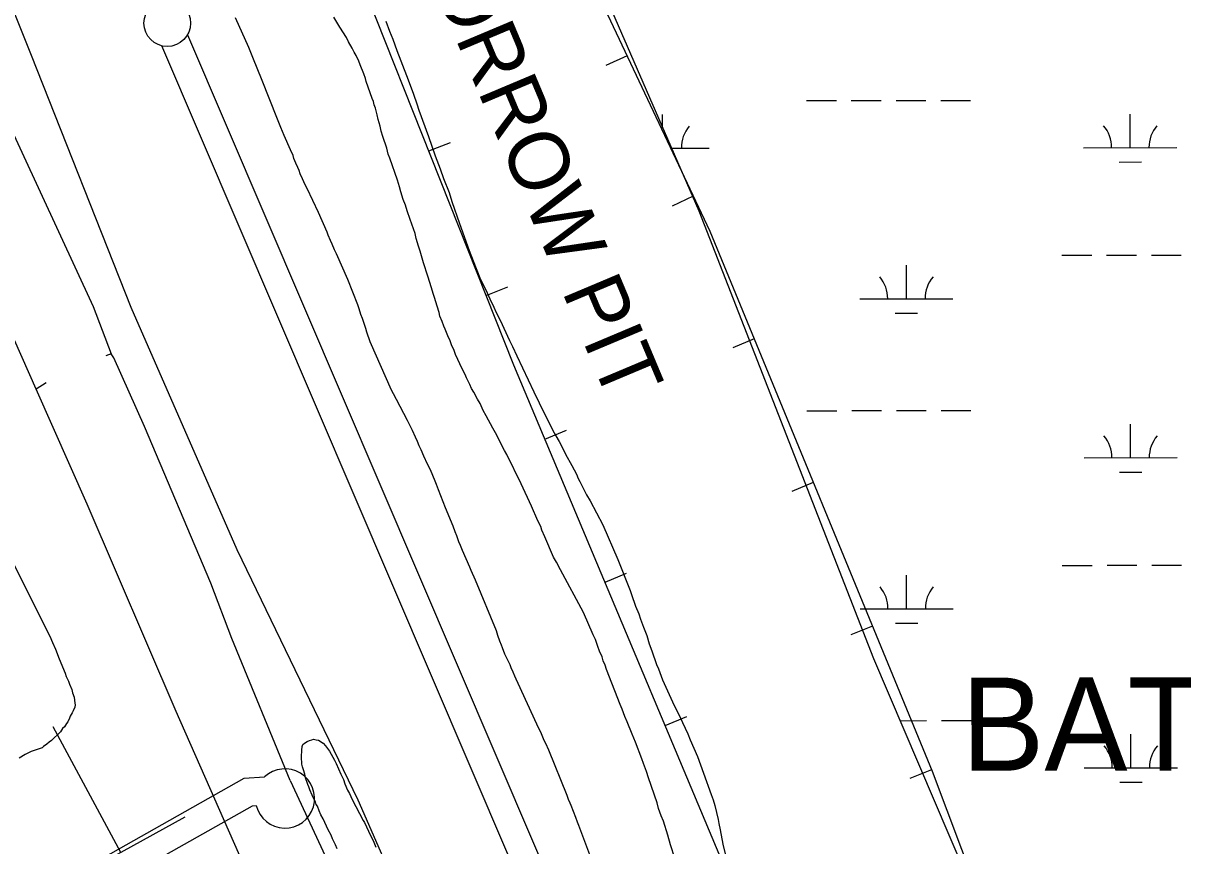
# Model space of a CAD drawing. Extents: x 3297753 to 3335611, y 652252 to 677623.
# Drawn here: x 3315579 to 3316824, y 663097 to 663979 of the extents above; entities that cross this region are included whole.
import ezdxf

# ---------------------------------------------------------------- set-up
doc = ezdxf.new("R2010")
doc.units = 0
for name, color, linetype in [('V-BORW-IDEN', 7, 'Continuous'), ('V-BORW-LINE', 7, 'Continuous'), ('V-LEVE-TOET', 7, 'Continuous'), ('V-ROAD-CNTR', 7, 'Continuous'), ('V-SITE-VEGE', 7, 'Continuous'), ('V-SURV-LINE', 7, 'Continuous'), ('V-TOPO-GNAM-IDEN', 7, 'Continuous'), ('V-TOPO-SHOR', 7, 'Continuous'), ('V-WETL-SWMP', 7, 'Continuous')]:
    doc.layers.add(name, color=color, linetype=linetype)

msp = doc.modelspace()

# ---------------------------------------------------------------- linework, layer by layer
at = {"layer": 'V-BORW-LINE'}
for p, q in [((3316227.3, 663944.4), (3316204.7, 663933.8)), ((3316014.7, 663842.2), (3316037.9, 663851.4)), ((3316298.4, 663793.8), (3316275.8, 663783.1)), ((3316076.2, 663687.3), (3316099.4, 663696.5)), ((3316363.8, 663640.6), (3316340.7, 663631.1)), ((3316139.2, 663533.1), (3316162.3, 663542.8)), ((3316427.2, 663486.5), (3316404.1, 663477)), ((3316203.7, 663379.5), (3316226.8, 663389.2)), ((3316490.7, 663332.5), (3316467.5, 663323)), ((3316268.3, 663225.9), (3316291.3, 663235.6)), ((3316554.1, 663178.4), (3316531, 663168.9))]:
    msp.add_line(p, q, dxfattribs=at)
for points in [[(3315093.2, 666333.6), (3315370.6, 665800.9), (3315694.9, 665090.8), (3316008.5, 664407.8), (3316316.2, 663756), (3316554.8, 663176.7), (3316744.8, 662671.9), (3316833.9, 662482.7), (3316925.4, 662253.4), (3317000.8, 662108.1), (3316991.8, 662028.6), (3316842, 661998.3), (3316747.7, 662044.1), (3316706.7, 662117.5)], [(3316706.7, 662117.5), (3316643, 662229.5), (3316610.3, 662349.8), (3316599.1, 662409.3), (3316544.4, 662547.7), (3316400.4, 662911.3), (3316105.9, 663612.5), (3315860, 664231.5), (3315715.6, 664611.1), (3315537.3, 665026.2), (3315353.5, 665472.9), (3315242.5, 665778.6), (3315066.3, 666134.9)]]:
    msp.add_lwpolyline(points, dxfattribs=at)
at = {"layer": 'V-LEVE-TOET'}
for points in [[(3315387.4, 664441.6), (3315483.4, 664205.9), (3315587.6, 663945.1), (3315694.6, 663674.7), (3315808.5, 663414.6), (3315938.4, 663146.2), (3316039.2, 662915.9), (3316432.7, 662033.9), (3316649, 661587.1), (3316677.7, 661523.7), (3316684.2, 661508.5), (3316690.2, 661489.3), (3316691.6, 661471.9), (3316689.2, 661464.1), (3316676.8, 661453.9), (3316656.4, 661443.3), (3316646.7, 661437.8), (3316638.6, 661430.6), (3316636.2, 661424.5), (3316638.8, 661414.1)], [(3315825.5, 663942.4), (3315821.2, 663953.3), (3315807.2, 663985)], [(3316032.3, 663459.5), (3316024.9, 663478.8), (3316022.6, 663484.4), (3316021.2, 663488.1), (3316018.8, 663493.9), (3316016.2, 663500), (3316013.2, 663506.1), (3316009.3, 663514.9), (3316006.4, 663521.4), (3316004.3, 663526), (3316002.3, 663530.5), (3316000.2, 663535), (3315996.9, 663542.2), (3315994.9, 663546.7), (3315991.7, 663553.2), (3315979.9, 663575.5), (3315976.5, 663581.6), (3315974.5, 663585.7), (3315951.4, 663637.6), (3315948, 663647.7), (3315946.9, 663651.7), (3315944.7, 663658.1), (3315943.2, 663662.3), (3315941.7, 663666.6), (3315939.7, 663672.9), (3315938.2, 663677.2), (3315927.5, 663704.4), (3315915.3, 663731.9), (3315913.4, 663736), (3315910.8, 663742.3), (3315909, 663746.2), (3315906.6, 663751.8), (3315905.3, 663755.1), (3315896.2, 663776.3), (3315883.8, 663802), (3315881.9, 663805.9), (3315879, 663812.4), (3315876.6, 663817.8), (3315875.3, 663821.3), (3315873.8, 663824.5), (3315871.9, 663829), (3315869.7, 663834.2), (3315868.8, 663837.3), (3315866, 663843.5), (3315859.4, 663858.7), (3315855.8, 663867.4), (3315853.6, 663872.6), (3315852.1, 663876.4), (3315834.9, 663919.5), (3315831, 663929.4), (3315825.5, 663942.4)], [(3316193.9, 663069.9), (3316175.7, 663118.6), (3316174.2, 663122.2), (3316172.2, 663127), (3316169.8, 663133.5), (3316167.2, 663139.8), (3316166.1, 663142.6), (3316164.6, 663146.5), (3316163.1, 663150.6), (3316143.3, 663199.3), (3316140, 663206.4), (3316138.5, 663209.8), (3316136.1, 663215), (3316134.6, 663218.7), (3316132, 663224.1), (3316130.6, 663227.4), (3316110.6, 663270.7), (3316108.3, 663275.4), (3316107, 663278.6), (3316105, 663283.2), (3316103, 663287.7), (3316101.7, 663290.8), (3316099.6, 663295.1), (3316098.2, 663297.9), (3316096.3, 663302.4), (3316093.5, 663309.2), (3316092.4, 663312), (3316090.9, 663316.3), (3316088.7, 663322.3), (3316087.2, 663327.3), (3316064.5, 663381.8), (3316060, 663392), (3316058.4, 663395.7), (3316050.8, 663413.4), (3316048.6, 663418.9), (3316046.9, 663423), (3316044.5, 663429.4), (3316042.8, 663433.6), (3316040.6, 663439.8), (3316032.3, 663459.5)]]:
    msp.add_lwpolyline(points, dxfattribs=at)
at = {"layer": 'V-ROAD-CNTR'}
for points in [[(3315028.5, 662725.7), (3315537.9, 663012.2), (3315816.4, 663169.3), (3315838.2, 663170.6)], [(3315043.2, 662699.5), (3315552.6, 662986.1), (3315825.1, 663139.7), (3315829.2, 663140)]]:
    msp.add_lwpolyline(points, dxfattribs=at)
msp.add_arc((3315860.1, 663147.5), 31.8, 193.7145, 133.5183, dxfattribs=at)
at = {"layer": 'V-SITE-VEGE'}
for p, q in [((3316304.6, 663777.6), (3316080, 664294.2)), ((3316492.3, 663297.4), (3316304.6, 663777.6)), ((3316672.4, 662875.3), (3316492.3, 663297.4))]:
    msp.add_line(p, q, dxfattribs=at)
for points in [[(3316017.5, 663695.3), (3316013.3, 663707.9), (3316008.7, 663722.3), (3316005.2, 663734.6), (3316003.5, 663739.9), (3316001.1, 663748.3), (3315999.7, 663753.6), (3315994.4, 663768.6), (3315991.3, 663778.1), (3315989.5, 663784.1), (3315987.1, 663790.1), (3315984.6, 663798.5), (3315982.9, 663803.7), (3315980.8, 663810.8), (3315972.8, 663834.6), (3315971, 663838.8), (3315969.3, 663845.2), (3315965.1, 663857.8), (3315963.4, 663863.4), (3315962.3, 663868.7), (3315960.2, 663876), (3315959.2, 663880.9), (3315957.4, 663888), (3315956, 663891.8), (3315955.3, 663895.3), (3315953.9, 663898.5), (3315947.3, 663916.7), (3315946.6, 663919.9), (3315944.9, 663924.8), (3315940.7, 663934.6), (3315939.3, 663938.5), (3315936.5, 663944.5), (3315934.4, 663948.3), (3315932.3, 663952.5), (3315928.4, 663959.2), (3315926, 663963.8), (3315919, 663975), (3315912.7, 663985.9)], [(3315968.5, 663981.3), (3315972.3, 663970.7), (3315975.8, 663962.3), (3315980.3, 663950), (3315990.5, 663923.3), (3315995.7, 663910), (3315998.1, 663903.3), (3316001.6, 663892.8), (3316003.7, 663886.1), (3316014.2, 663857.7), (3316021.2, 663837), (3316026.8, 663823), (3316030.3, 663812.8), (3316036.2, 663797.7), (3316039.4, 663787.9), (3316047.4, 663764.3), (3316057.9, 663735.6), (3316062, 663724.3), (3316069.4, 663706.1), (3316077.1, 663689.9), (3316079.9, 663683.6), (3316084.4, 663674.5), (3316086.9, 663668.9), (3316091.1, 663660.5), (3316101.2, 663638.7), (3316104.3, 663632.4), (3316108.9, 663622.5), (3316127.4, 663583.9), (3316138.6, 663560.1), (3316142.1, 663553.4), (3316147.3, 663542.9), (3316150.8, 663536.5), (3316154.3, 663530.6), (3316158.9, 663522.1), (3316161.3, 663516.9), (3316168, 663504.9), (3316172.9, 663495.5), (3316175, 663490.9), (3316176.7, 663487.7), (3316179.2, 663482.5), (3316183.7, 663473.3), (3316187.6, 663467), (3316201.2, 663441), (3316217.3, 663403.8), (3316230.6, 663370.8), (3316232, 663366.3), (3316236.5, 663354), (3316240, 663345.6), (3316241.7, 663340), (3316244.9, 663331.2), (3316248.4, 663322.4), (3316251.2, 663313.6), (3316254, 663305.9), (3316258.8, 663291.2), (3316260.9, 663286.6), (3316265.5, 663274.7), (3316276, 663251.2), (3316279.8, 663243.8), (3316282.6, 663238.2), (3316286.8, 663229), (3316292.7, 663216.8), (3316295.2, 663210.4), (3316302.9, 663192.5), (3316309.5, 663174.6), (3316317.6, 663151.8), (3316319.6, 663146.2), (3316321.7, 663139.9), (3316325.2, 663124.8), (3316325.9, 663120.6), (3316327.3, 663113.9), (3316330.1, 663098.5), (3316334.6, 663079.5)], [(3316278.5, 663083.5), (3316274, 663097.9), (3316271.2, 663108), (3316266.3, 663123.1), (3316263.8, 663128.8), (3316261, 663136.8), (3316259.7, 663142.8), (3316250.2, 663169.8), (3316248.1, 663176.5), (3316245, 663184.9), (3316243.2, 663190.2), (3316236.3, 663208.1), (3316232.8, 663216.5), (3316227.5, 663229.8), (3316225.1, 663235.5), (3316221.9, 663243.5), (3316219.8, 663248.4), (3316205.2, 663286), (3316203.8, 663290.6), (3316201.7, 663295.1), (3316200.6, 663299.3), (3316197.8, 663305.6), (3316196.1, 663310.6), (3316193.3, 663317.9), (3316190.8, 663323.2), (3316180.4, 663347.1), (3316155.9, 663392.7), (3316151.7, 663401.1), (3316148.5, 663406.4), (3316139.1, 663428.2), (3316136, 663435.2), (3316134.6, 663439.4), (3316131.4, 663445.4), (3316124.8, 663461.2), (3316113.6, 663485), (3316098.2, 663516.6), (3316095.7, 663520.8), (3316086, 663539.8), (3316083.2, 663544.7), (3316076.2, 663558), (3316073, 663563.7), (3316069.5, 663571.4), (3316066.7, 663576), (3316062.9, 663583.3), (3316060.4, 663587.2), (3316058.7, 663591.8), (3316057.3, 663594.6), (3316054.8, 663598.8), (3316053.4, 663602.3), (3316050.3, 663608.3), (3316043.3, 663623.7), (3316041.6, 663628.3), (3316038.8, 663634.2), (3316037.4, 663638.4), (3316034.9, 663643.7), (3316032.1, 663651.1), (3316030.7, 663654.2), (3316029, 663659.1), (3316026.5, 663664.8), (3316025.5, 663669), (3316023.4, 663675.6), (3316020.6, 663685.1), (3316019.2, 663689.3), (3316017.5, 663695.3)], [(3315539, 663457.8), (3315607.9, 663321.8), (3315610.6, 663314.8), (3315613.7, 663307.7), (3315617.7, 663297.5), (3315624.3, 663281.8), (3315625.1, 663278.2), (3315627.8, 663273.5), (3315629, 663270), (3315631.3, 663264.5), (3315632.1, 663260.9), (3315633.7, 663256.2), (3315634.5, 663249.9), (3315634.9, 663248), (3315634.5, 663245.6), (3315632.9, 663241.7), (3315631.7, 663239.4), (3315629.7, 663235.8), (3315628.9, 663233.5), (3315627, 663229.9), (3315625.8, 663228), (3315623.4, 663224.4), (3315621.5, 663222.5), (3315619.1, 663219), (3315609.7, 663209.6), (3315606.9, 663208), (3315604.6, 663205.6), (3315601, 663203.3), (3315599.4, 663201.7), (3315587.7, 663197.8), (3315581.4, 663194.7), (3315574.7, 663190.8)], [(3315916, 663093.5), (3315914.3, 663097.9), (3315911.3, 663104.1), (3315909.6, 663108.1), (3315906.6, 663114), (3315901, 663125.8), (3315898.8, 663130), (3315896.8, 663134.2), (3315894.9, 663139.2), (3315893.6, 663141.1), (3315892.9, 663143.9), (3315891.7, 663145.8), (3315889.4, 663151), (3315886.7, 663156.9), (3315885.8, 663159.9), (3315884.5, 663162.6), (3315882.3, 663169.8), (3315881.3, 663173.5), (3315879.9, 663178.4), (3315878.9, 663181.4), (3315878.4, 663184.3), (3315877.9, 663192.2), (3315878.2, 663199.4), (3315878.7, 663203.3), (3315879.4, 663205.3), (3315881.1, 663206.8), (3315884.1, 663208.5), (3315886.6, 663209.7), (3315888.8, 663210.5), (3315890.8, 663211), (3315893.7, 663210.5), (3315896, 663210), (3315901.1, 663206.7), (3315903.8, 663204), (3315908, 663198.1), (3315913.2, 663188.5)], [(3315913.2, 663188.5), (3315915.1, 663185), (3315920.1, 663173.7), (3315922.8, 663167.7), (3315924.5, 663163.3), (3315927.4, 663156.4), (3315929.4, 663152.7), (3315932.4, 663146.3), (3315944.2, 663123.8), (3315945.4, 663121.8), (3315952, 663107.8), (3315954.7, 663102.6), (3315957.7, 663095.4)]]:
    msp.add_lwpolyline(points, dxfattribs=at)
at = {"layer": 'V-SURV-LINE'}
for points in [[(3315755.5, 663966.8), (3316500.5, 662227.3)], [(3316472.9, 662215.5), (3315727.9, 663955)]]:
    msp.add_lwpolyline(points, dxfattribs=at)
msp.add_circle((3315733.8, 663979.3), 25, dxfattribs=at)
at = {"layer": 'V-TOPO-SHOR'}
for p, q in [((3315603.9, 663593.5), (3315592.9, 663586.8)), ((3315684, 663089.6), (3315611.2, 663224.3))]:
    msp.add_line(p, q, dxfattribs=at)
for points in [[(3315349.6, 664361.2), (3315449.8, 664131), (3315560.3, 663878.7), (3315654.3, 663675.4), (3315673.5, 663624.4)], [(3315883.8, 663802), (3315881.9, 663805.9), (3315879, 663812.4), (3315876.6, 663817.8), (3315875.3, 663821.3), (3315873.8, 663824.5), (3315871.9, 663829), (3315869.7, 663834.2), (3315868.8, 663837.3), (3315866, 663843.5), (3315859.4, 663858.7), (3315855.8, 663867.4), (3315853.6, 663872.6), (3315852.1, 663876.4), (3315834.9, 663919.5), (3315831, 663929.4), (3315825.5, 663942.4), (3315821.2, 663953.3), (3315807.2, 663985)], [(3315826.2, 663052.6), (3315743.2, 663240.7), (3315647.8, 663463.3), (3315592.9, 663586.8), (3315553.1, 663676.3), (3315457, 663901.6), (3315440.2, 663945.6)], [(3316193.9, 663069.9), (3316175.7, 663118.6), (3316174.2, 663122.2), (3316172.2, 663127), (3316169.8, 663133.5), (3316167.2, 663139.8), (3316166.1, 663142.6), (3316164.6, 663146.5), (3316163.1, 663150.6), (3316143.3, 663199.3), (3316140, 663206.4), (3316138.5, 663209.8), (3316136.1, 663215), (3316134.6, 663218.7), (3316132, 663224.1), (3316130.6, 663227.4), (3316110.6, 663270.7), (3316108.3, 663275.4), (3316107, 663278.6), (3316105, 663283.2), (3316103, 663287.7), (3316101.7, 663290.8), (3316099.6, 663295.1), (3316098.2, 663297.9), (3316096.3, 663302.4), (3316093.5, 663309.2), (3316092.4, 663312), (3316090.9, 663316.3), (3316088.7, 663322.3), (3316087.2, 663327.3), (3316064.5, 663381.8), (3316060, 663392), (3316058.4, 663395.7), (3316050.8, 663413.4), (3316048.6, 663418.9), (3316046.9, 663423), (3316044.5, 663429.4), (3316042.8, 663433.6), (3316040.6, 663439.8), (3316032.3, 663459.5), (3316024.9, 663478.8), (3316022.6, 663484.4), (3316021.2, 663488.1), (3316018.8, 663493.9), (3316016.2, 663500), (3316013.2, 663506.1), (3316009.3, 663514.9), (3316006.4, 663521.4), (3316004.3, 663526), (3316002.3, 663530.5), (3316000.2, 663535), (3315996.9, 663542.2), (3315994.9, 663546.7), (3315991.7, 663553.2), (3315979.9, 663575.5), (3315976.5, 663581.6), (3315974.5, 663585.7), (3315951.4, 663637.6), (3315948, 663647.7), (3315946.9, 663651.7), (3315944.7, 663658.1), (3315943.2, 663662.3), (3315941.7, 663666.6), (3315939.7, 663672.9), (3315938.2, 663677.2), (3315927.5, 663704.4), (3315915.3, 663731.9), (3315913.4, 663736), (3315910.8, 663742.3), (3315909, 663746.2), (3315906.6, 663751.8), (3315905.3, 663755.1), (3315896.2, 663776.3), (3315883.8, 663802)], [(3315865.6, 663166.8), (3315803.2, 663319.1), (3315780.6, 663378.4), (3315709.2, 663546.5), (3315676.3, 663620.3), (3315673.5, 663624.4), (3315668, 663622.4)], [(3315865.6, 663166.8), (3315971.2, 662939.7), (3316044, 662773.6), (3316093.5, 662663)], [(3315752.6, 663127.3), (3315684, 663089.6), (3315581.7, 663033.6), (3315411.7, 662937.1), (3315259.4, 662848.5), (3315071.8, 662741.6), (3315065.4, 662739.2), (3315056.4, 662739), (3315049.2, 662742.8), (3315030.6, 662776.1), (3315000.3, 662830.3)]]:
    msp.add_lwpolyline(points, dxfattribs=at)
at = {"layer": 'V-WETL-SWMP'}
for p, q in [((3316304.6, 663777.6), (3316079.9, 664294.2)), ((3316420, 663896.2), (3316452, 663896.2)), ((3316468, 663896.2), (3316500, 663896.3)), ((3316516, 663896.3), (3316548, 663896.3)), ((3316564, 663896.3), (3316596, 663896.4)), ((3316265.5, 663867.5), (3316265.5, 663881.3)), ((3316767.4, 663845.8), (3316767.4, 663881.8)), ((3316275.2, 663845.3), (3316315.5, 663845.3)), ((3316717.4, 663845.7), (3316817.4, 663845.8)), ((3316755.4, 663830.3), (3316779.4, 663830.4)), ((3316492.3, 663297.4), (3316304.6, 663777.6)), ((3316694.1, 663730.3), (3316726.1, 663730.3)), ((3316742.1, 663730.3), (3316774.1, 663730.4)), ((3316790.1, 663730.4), (3316822.1, 663730.4)), ((3316527.1, 663683.7), (3316527.1, 663719.7)), ((3316477.1, 663683.6), (3316577.1, 663683.7)), ((3316515.1, 663668.2), (3316539.1, 663668.3)), ((3316420.4, 663563.5), (3316452.4, 663563.5)), ((3316468.4, 663563.6), (3316500.4, 663563.6)), ((3316516.4, 663563.6), (3316548.4, 663563.6)), ((3316564.4, 663563.6), (3316596.4, 663563.7)), ((3316767.8, 663513.1), (3316767.7, 663549.1)), ((3316717.8, 663513.1), (3316817.8, 663513.2)), ((3316755.8, 663497.7), (3316779.8, 663497.7)), ((3316694.5, 663397.6), (3316726.5, 663397.6)), ((3316742.5, 663397.7), (3316774.5, 663397.7)), ((3316790.5, 663397.7), (3316822.5, 663397.7)), ((3316527.4, 663351), (3316527.4, 663387)), ((3316477.4, 663351), (3316577.4, 663351.1)), ((3316515.5, 663335.6), (3316539.5, 663335.6)), ((3316672.4, 662875.3), (3316492.3, 663297.4)), ((3316520.7, 663230.9), (3316548.7, 663231)), ((3316564.7, 663231), (3316596.7, 663231)), ((3316768.1, 663180.4), (3316768.1, 663216.4)), ((3316718.1, 663180.4), (3316818.1, 663180.5)), ((3316756.1, 663165), (3316780.1, 663165))]:
    msp.add_line(p, q, dxfattribs=at)
for centre, start, end in [((3316320.8, 663845.8), 139.2865, 180.8301), ((3316712.2, 663846.2), 359.2865, 40.8301), ((3316822.7, 663846.3), 139.2865, 180.8301), ((3316471.9, 663684.1), 359.2865, 40.8301), ((3316582.4, 663684.2), 139.2865, 180.8301), ((3316712.5, 663513.5), 359.2865, 40.8301), ((3316823, 663513.6), 139.2865, 180.8301), ((3316472.2, 663351.4), 359.2865, 40.8301), ((3316582.7, 663351.5), 139.2865, 180.8301), ((3316712.8, 663180.9), 359.2865, 40.8301), ((3316823.3, 663181), 139.2865, 180.8301)]:
    msp.add_arc(centre, 35.2, start, end, dxfattribs=at)

# ---------------------------------------------------------------- texts
at = {"layer": 'V-BORW-IDEN'}
msp.add_text('BORROW PIT', height=64, rotation=292.8347, dxfattribs=at).set_placement((3315994.6, 664077.7))
at = {"layer": 'V-TOPO-GNAM-IDEN'}
msp.add_text('BATON', height=100, rotation=0.0526, dxfattribs=at).set_placement((3316586.1, 663177.2))

doc.saveas('drawing.dxf')
